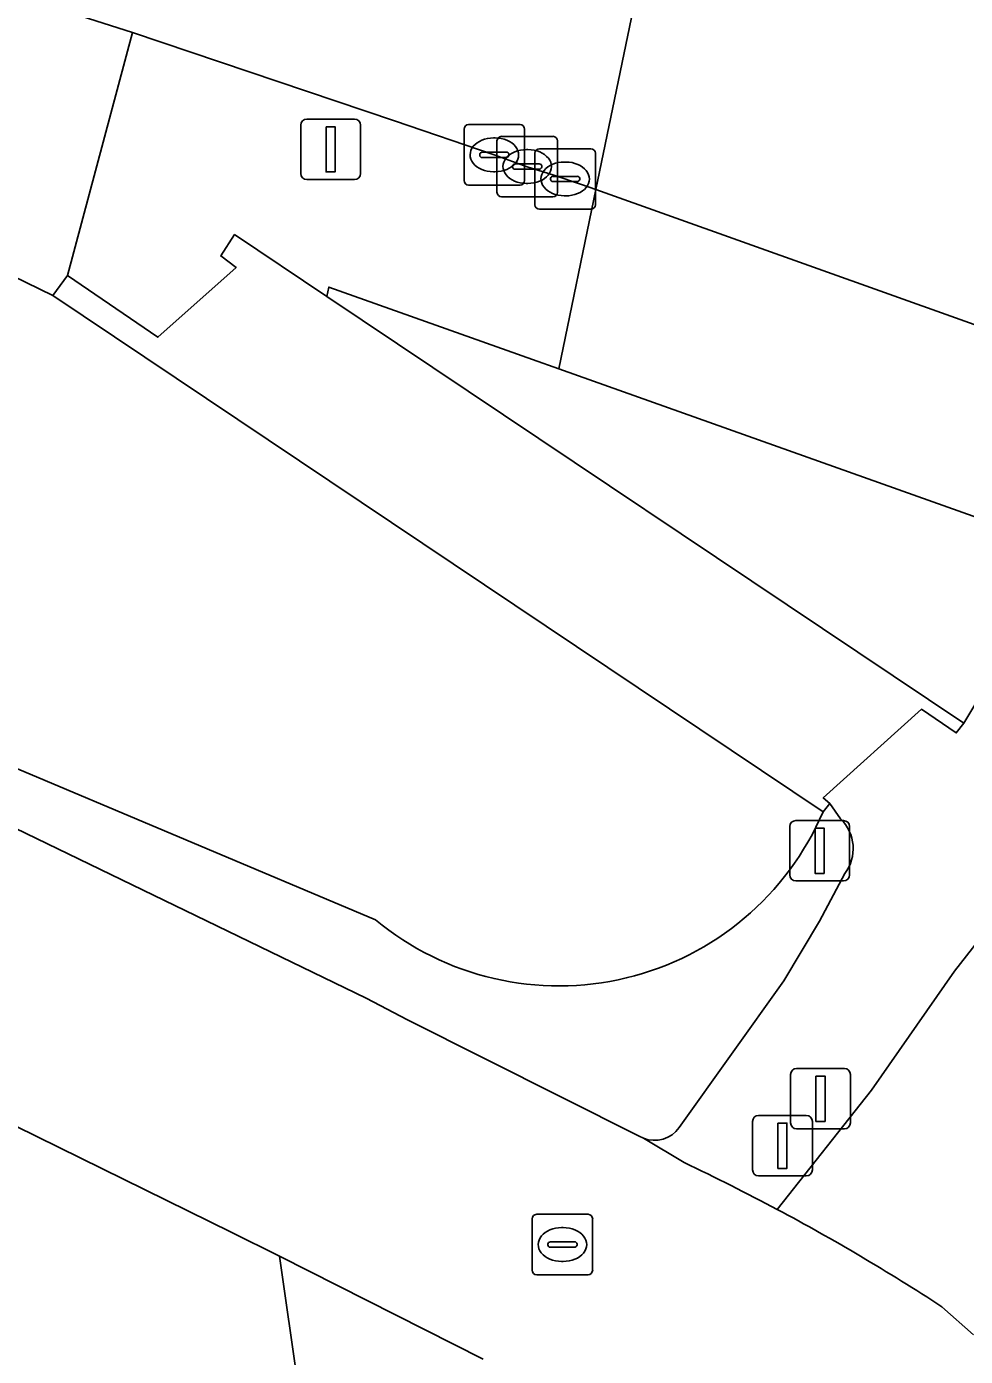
# Model space of a CAD drawing. Extents: x 155018 to 156648, y 383979 to 385733.
# Drawn here: x 155851.64 to 155867.18, y 385079.14 to 385101.15 of the extents above; entities that cross this region are included whole.
import ezdxf

# ---------------------------------------------------------------- set-up
doc = ezdxf.new("R2010")
doc.units = 0
for name, color, linetype in [('IMGEO_Berm_groen', 7, 'Continuous'), ('IMGEO_Dek', 7, 'Continuous'), ('IMGEO_Drukknoppaal', 7, 'Continuous'), ('IMGEO_Fietspad_gesloten', 7, 'Continuous'), ('IMGEO_Groenvoorziening', 7, 'Continuous'), ('IMGEO_Hek', 7, 'Continuous'), ('IMGEO_Kolk', 7, 'Continuous'), ('IMGEO_Lichtmast', 7, 'Continuous'), ('IMGEO_OVBaan_gesloten', 7, 'Continuous'), ('IMGEO_Rijbaan_lokaal_gesloten', 7, 'Continuous'), ('IMGEO_Rioolput', 7, 'Continuous'), ('IMGEO_Terreindeel_gesloten', 7, 'Continuous'), ('IMGEO_Verkeersregelinstallatiepaal', 7, 'Continuous'), ('IMGEO_Voetpad_gesloten', 7, 'Continuous'), ('IMGEO_Voetpad_op_trap', 7, 'Continuous'), ('IMGEO_Voetpad_open', 7, 'Continuous')]:
    doc.layers.add(name, color=color, linetype=linetype)

msp = doc.modelspace()

# ---------------------------------------------------------------- linework, layer by layer
at = {"layer": 'IMGEO_Berm_groen'}
for points in [[(155778.534, 385123.31), (155780.37, 385122.328), (155789.641, 385117.823), (155857.26, 385085.069), (155857.941, 385084.708), (155861.778, 385082.786), (155861.848, 385082.751)], [(155815.152, 385110.769), (155789.086, 385120.396), (155787.919, 385119.623), (155824.383, 385102.093), (155843.569, 385092.029), (155851.13, 385089.012), (155857.414, 385086.366)], [(155857.414, 385086.366), (155851.13, 385089.012), (155843.569, 385092.029), (155824.383, 385102.093), (155787.919, 385119.623), (155789.086, 385120.396), (155815.152, 385110.769), (155846.703, 385099.318), (155852.071, 385096.699), (155852.313, 385097.033), (155853.393, 385101.055), (155849.486, 385102.305), (155842.697, 385104.676), (155823.436, 385111.506), (155807.095, 385117.321), (155806.213, 385114.849), (155802.516, 385116.137), (155803.429, 385118.62)], [(155864.821, 385088.152), (155852.071, 385096.699), (155846.703, 385099.318), (155815.152, 385110.769)], [(155865.11, 385088.039), (155864.934, 385088.291), (155864.821, 385088.152)], [(155862.441, 385082.927), (155864.171, 385085.356), (155864.764, 385086.341), (155865.18, 385087.131)]]:
    msp.add_lwpolyline(points, dxfattribs=at)
for centre, radius, start, end in [((155860.45, 385090.026), 4.756, 230.3215, 336.7917), ((155860.45, 385090.026), 4.756, 230.3215, 336.7917), ((155864.634, 385087.546), 0.686, 322.8072, 46.0095), ((155862.033, 385083.214), 0.499, 248.2025, 324.8589)]:
    msp.add_arc(centre, radius, start, end, dxfattribs=at)
at = {"layer": 'IMGEO_Dek'}
msp.add_lwpolyline([(155894.416, 385096.56), (155885.855, 385099.685), (155881.564, 385101.251), (155878.867, 385102.214), (155875.475, 385103.424), (155871.444, 385104.863), (155862.98, 385107.883), (155862.396, 385104.903), (155861.06, 385098.456), (155860.448, 385095.487), (155868.874, 385092.49), (155872.992, 385091.025), (155876.411, 385089.809), (155878.914, 385088.918), (155883.325, 385087.35), (155886.887, 385086.083), (155892.169, 385084.049), (155892.799, 385083.806), (155899.131, 385081.128)], dxfattribs=at)
at = {"layer": 'IMGEO_Drukknoppaal'}
for p, q in [((155864.285, 385083.004), (155864.285, 385083.804)), ((155864.285, 385083.804), (155864.285, 385083.004)), ((155864.385, 385083.904), (155865.175, 385083.904)), ((155865.175, 385083.904), (155864.385, 385083.904)), ((155865.275, 385083.804), (155865.275, 385083.004)), ((155865.275, 385083.004), (155865.275, 385083.804)), ((155865.175, 385082.904), (155864.385, 385082.904)), ((155864.385, 385082.904), (155865.175, 385082.904))]:
    msp.add_line(p, q, dxfattribs=at)
msp.add_lwpolyline([(155864.705, 385083.779), (155864.855, 385083.779), (155864.855, 385083.029), (155864.705, 385083.029), (155864.705, 385083.779)], dxfattribs=at)
for centre, start, end in [((155864.385, 385083.804), 90, 180), ((155864.385, 385083.804), 90, 180), ((155865.175, 385083.804), 0, 90), ((155865.175, 385083.804), 360, 90), ((155864.385, 385083.004), 180, 270), ((155864.385, 385083.004), 180, 270), ((155865.175, 385083.004), 270, 0), ((155865.175, 385083.004), 270, 0)]:
    msp.add_arc(centre, 0.1, start, end, dxfattribs=at)
at = {"layer": 'IMGEO_Fietspad_gesloten'}
for points in [[(155857.856, 385077.187), (155856.131, 385078.637), (155855.825, 385080.799), (155855.025, 385081.195), (155844.685, 385086.285), (155827.141, 385094.733), (155815.026, 385100.583), (155801.122, 385107.314), (155788.991, 385113.134), (155781.591, 385116.723), (155781.316, 385116.131), (155778.571, 385117.343)], [(155866.995, 385085.514), (155865.625, 385083.548), (155864.065, 385081.571)], [(155866.789, 385079.961), (155867.312, 385079.494)]]:
    msp.add_lwpolyline(points, dxfattribs=at)
for centre, radius, start, end in [((155855.703, 385094.709), 14.562, 320.8456, 341.3332), ((155846.62, 385048.946), 36.996, 56.9641, 61.8661)]:
    msp.add_arc(centre, radius, start, end, dxfattribs=at)
at = {"layer": 'IMGEO_Groenvoorziening'}
msp.add_lwpolyline([(155859.194, 385079.093), (155855.825, 385080.799), (155856.131, 385078.637), (155857.856, 385077.187)], dxfattribs=at)
at = {"layer": 'IMGEO_Hek'}
for points in [[(155855.08, 385097.709), (155856.609, 385096.685)], [(155856.641, 385096.841), (155856.609, 385096.685)], [(155860.014, 385095.641), (155856.641, 385096.841)], [(155852.071, 385096.699), (155864.821, 385088.152)], [(155856.609, 385096.685), (155867.151, 385089.622)], [(155860.448, 385095.487), (155860.014, 385095.641)], [(155868.874, 385092.49), (155860.448, 385095.487)]]:
    msp.add_lwpolyline(points, dxfattribs=at)
at = {"layer": 'IMGEO_Kolk'}
for p, q in [((155858.88, 385098.604), (155858.88, 385099.456)), ((155858.955, 385099.53), (155859.807, 385099.53)), ((155859.881, 385099.456), (155859.881, 385098.604)), ((155859.368, 385099.31), (155859.393, 385099.31)), ((155859.424, 385098.41), (155859.424, 385099.262)), ((155859.499, 385099.336), (155860.351, 385099.336)), ((155860.425, 385099.262), (155860.425, 385098.41)), ((155859.139, 385099.024), (155859.139, 385099.036)), ((155859.577, 385098.987), (155859.179, 385098.987)), ((155859.182, 385099.073), (155859.58, 385099.073)), ((155859.623, 385099.036), (155859.623, 385099.024)), ((155859.912, 385099.116), (155859.937, 385099.116)), ((155860.052, 385098.205), (155860.052, 385099.057)), ((155860.127, 385099.131), (155860.979, 385099.131)), ((155861.053, 385099.057), (155861.053, 385098.205)), ((155859.683, 385098.83), (155859.683, 385098.842)), ((155860.121, 385098.793), (155859.723, 385098.793)), ((155859.726, 385098.879), (155860.124, 385098.879)), ((155860.167, 385098.842), (155860.167, 385098.83)), ((155860.54, 385098.911), (155860.565, 385098.911)), ((155859.391, 385098.75), (155859.366, 385098.75)), ((155859.935, 385098.556), (155859.91, 385098.556)), ((155860.311, 385098.625), (155860.311, 385098.637)), ((155860.749, 385098.588), (155860.351, 385098.588)), ((155860.354, 385098.674), (155860.752, 385098.674)), ((155860.795, 385098.637), (155860.795, 385098.625)), ((155859.807, 385098.53), (155858.955, 385098.53)), ((155860.351, 385098.336), (155859.499, 385098.336)), ((155860.563, 385098.351), (155860.538, 385098.351)), ((155860.979, 385098.131), (155860.127, 385098.131))]:
    msp.add_line(p, q, dxfattribs=at)
for points in [[(155858.88, 385098.604), (155858.88, 385099.456)], [(155858.955, 385099.53), (155859.807, 385099.53)], [(155859.881, 385099.456), (155859.881, 385098.604)], [(155859.424, 385098.41), (155859.424, 385099.262)], [(155859.499, 385099.336), (155860.351, 385099.336)], [(155860.425, 385099.262), (155860.425, 385098.41)], [(155860.052, 385098.205), (155860.052, 385099.057)], [(155860.127, 385099.131), (155860.979, 385099.131)], [(155861.053, 385099.057), (155861.053, 385098.205)], [(155859.807, 385098.53), (155858.955, 385098.53)], [(155860.351, 385098.336), (155859.499, 385098.336)], [(155860.979, 385098.131), (155860.127, 385098.131)]]:
    msp.add_lwpolyline(points, dxfattribs=at)
for centre, radius, start, end in [((155858.957, 385099.454), 0.0765, 91.552, 178.448), ((155858.957, 385099.454), 0.0765, 91.552, 178.448), ((155859.805, 385099.454), 0.0765, 1.552, 88.448), ((155859.805, 385099.454), 0.0765, 1.552, 88.448), ((155859.501, 385099.26), 0.0765, 91.552, 178.448), ((155859.501, 385099.26), 0.0765, 91.552, 178.448), ((155860.349, 385099.26), 0.0765, 1.552, 88.448), ((155860.349, 385099.26), 0.0765, 1.552, 88.448), ((155859.179, 385099.033), 0.0403, 85.8775, 175.7526), ((155859.176, 385099.023), 0.0366, 178.938, 274.7102), ((155859.58, 385099.03), 0.043, 264.8664, 352.4533), ((155859.584, 385099.035), 0.0386, 1.7309, 96.639), ((155860.129, 385099.055), 0.0765, 91.552, 178.448), ((155860.129, 385099.055), 0.0765, 91.552, 178.448), ((155860.977, 385099.055), 0.0765, 1.552, 88.448), ((155860.977, 385099.055), 0.0765, 1.552, 88.448), ((155859.723, 385098.839), 0.0403, 85.8775, 175.7526), ((155859.72, 385098.829), 0.0366, 178.938, 274.7102), ((155860.124, 385098.836), 0.043, 264.8664, 352.4533), ((155860.128, 385098.841), 0.0386, 1.7309, 96.639), ((155858.957, 385098.606), 0.0765, 181.552, 268.448), ((155858.957, 385098.606), 0.0765, 181.552, 268.448), ((155859.805, 385098.606), 0.0765, 271.552, 358.448), ((155859.805, 385098.606), 0.0765, 271.552, 358.448), ((155860.351, 385098.634), 0.0403, 85.8775, 175.7526), ((155860.348, 385098.624), 0.0366, 178.938, 274.7102), ((155860.752, 385098.631), 0.043, 264.8664, 352.4533), ((155860.756, 385098.636), 0.0386, 1.7309, 96.639), ((155859.501, 385098.412), 0.0765, 181.552, 268.448), ((155859.501, 385098.412), 0.0765, 181.552, 268.448), ((155860.349, 385098.412), 0.0765, 271.552, 358.448), ((155860.349, 385098.412), 0.0765, 271.552, 358.448), ((155860.129, 385098.207), 0.0765, 181.552, 268.448), ((155860.129, 385098.207), 0.0765, 181.552, 268.448), ((155860.977, 385098.207), 0.0765, 271.552, 358.448), ((155860.977, 385098.207), 0.0765, 271.552, 358.448)]:
    msp.add_arc(centre, radius, start, end, dxfattribs=at)
for centre, major_axis, ratio, start_param, end_param in [((155859.367, 385099.03), (-0.387, 0.002), 0.722429, 4.712389, 7.853982), ((155859.392, 385099.03), (-0.39, 0.002), 0.717154, 1.570796, 4.712389), ((155859.911, 385098.836), (-0.387, 0.002), 0.722429, 4.712389, 7.853982), ((155859.936, 385098.836), (-0.39, 0.002), 0.717154, 1.570796, 4.712389), ((155860.539, 385098.631), (-0.387, 0.002), 0.722429, 4.712389, 7.853982), ((155860.564, 385098.631), (-0.39, 0.002), 0.717154, 1.570796, 4.712389)]:
    msp.add_ellipse(centre, major_axis=major_axis, ratio=ratio, start_param=start_param, end_param=end_param, dxfattribs=at)
at = {"layer": 'IMGEO_Lichtmast'}
for p, q in [((155856.175, 385098.721), (155856.175, 385099.521)), ((155856.175, 385099.521), (155856.175, 385098.721)), ((155856.275, 385099.621), (155857.065, 385099.621)), ((155857.065, 385099.621), (155856.275, 385099.621)), ((155857.165, 385099.521), (155857.165, 385098.721)), ((155857.165, 385098.721), (155857.165, 385099.521)), ((155857.065, 385098.621), (155856.275, 385098.621)), ((155856.275, 385098.621), (155857.065, 385098.621)), ((155864.37, 385088.009), (155865.16, 385088.009)), ((155865.16, 385088.009), (155864.37, 385088.009)), ((155864.27, 385087.109), (155864.27, 385087.909)), ((155864.27, 385087.909), (155864.27, 385087.109)), ((155865.26, 385087.909), (155865.26, 385087.109)), ((155865.26, 385087.109), (155865.26, 385087.909)), ((155865.16, 385087.009), (155864.37, 385087.009)), ((155864.37, 385087.009), (155865.16, 385087.009))]:
    msp.add_line(p, q, dxfattribs=at)
for points in [[(155856.595, 385099.496), (155856.745, 385099.496), (155856.745, 385098.746), (155856.595, 385098.746), (155856.595, 385099.496)], [(155864.69, 385087.884), (155864.84, 385087.884), (155864.84, 385087.134), (155864.69, 385087.134), (155864.69, 385087.884)]]:
    msp.add_lwpolyline(points, dxfattribs=at)
for centre, start, end in [((155856.275, 385099.521), 90, 180), ((155856.275, 385099.521), 90, 180), ((155857.065, 385099.521), 0, 90), ((155857.065, 385099.521), 360, 90), ((155856.275, 385098.721), 180, 270), ((155856.275, 385098.721), 180, 270), ((155857.065, 385098.721), 270, 0), ((155857.065, 385098.721), 270, 0), ((155864.37, 385087.909), 90, 180), ((155864.37, 385087.909), 90, 180), ((155865.16, 385087.909), 0, 90), ((155865.16, 385087.909), 360, 90), ((155864.37, 385087.109), 180, 270), ((155864.37, 385087.109), 180, 270), ((155865.16, 385087.109), 270, 0), ((155865.16, 385087.109), 270, 0)]:
    msp.add_arc(centre, 0.1, start, end, dxfattribs=at)
at = {"layer": 'IMGEO_OVBaan_gesloten'}
for points in [[(155807.095, 385117.321), (155823.436, 385111.506), (155842.697, 385104.676), (155849.486, 385102.305), (155853.393, 385101.055), (155857.729, 385099.594), (155859.38, 385099.029), (155859.924, 385098.834), (155860.364, 385098.691), (155860.826, 385098.54), (155861.06, 385098.456), (155862.396, 385104.903), (155862.217, 385104.966), (155861.726, 385105.159), (155861.284, 385105.323), (155860.708, 385105.533), (155854.83, 385107.776), (155850.149, 385109.513), (155825.054, 385118.41), (155804.872, 385125.581)], [(155894.456, 385093.426), (155893.806, 385093.659), (155885.181, 385096.756), (155880.903, 385098.332), (155878.351, 385099.238), (155874.981, 385100.434), (155870.84, 385101.905), (155862.396, 385104.903), (155861.06, 385098.456), (155869.52, 385095.437), (155873.677, 385093.954), (155877.018, 385092.761), (155879.515, 385091.87), (155883.861, 385090.319), (155888.962, 385088.499), (155892.605, 385087.024), (155898.912, 385084.471)]]:
    msp.add_lwpolyline(points, dxfattribs=at)
at = {"layer": 'IMGEO_Rijbaan_lokaal_gesloten'}
for points in [[(155778.883, 385118.017), (155781.591, 385116.723), (155788.991, 385113.134), (155801.122, 385107.314), (155815.026, 385100.583), (155827.141, 385094.733), (155844.685, 385086.285), (155855.025, 385081.195), (155855.825, 385080.799), (155859.194, 385079.093)], [(155862.525, 385082.346), (155861.848, 385082.751), (155861.778, 385082.786), (155857.941, 385084.708), (155857.26, 385085.069), (155789.641, 385117.823)], [(155867.312, 385079.494), (155866.789, 385079.961)]]:
    msp.add_lwpolyline(points, dxfattribs=at)
for centre, radius, start, end in [((155845.512, 385046.623), 39.567, 62.038, 64.5347), ((155846.62, 385048.946), 36.996, 56.9641, 61.8661)]:
    msp.add_arc(centre, radius, start, end, dxfattribs=at)
at = {"layer": 'IMGEO_Rioolput'}
for p, q in [((155860.007, 385080.564), (155860.007, 385081.416)), ((155860.082, 385081.49), (155860.934, 385081.49)), ((155861.008, 385081.416), (155861.008, 385080.564)), ((155860.495, 385081.27), (155860.52, 385081.27)), ((155860.266, 385080.984), (155860.266, 385080.996)), ((155860.704, 385080.947), (155860.306, 385080.947)), ((155860.309, 385081.033), (155860.707, 385081.033)), ((155860.75, 385080.996), (155860.75, 385080.984)), ((155860.518, 385080.71), (155860.493, 385080.71)), ((155860.934, 385080.49), (155860.082, 385080.49))]:
    msp.add_line(p, q, dxfattribs=at)
for points in [[(155860.007, 385080.564), (155860.007, 385081.416)], [(155860.082, 385081.49), (155860.934, 385081.49)], [(155861.008, 385081.416), (155861.008, 385080.564)], [(155860.934, 385080.49), (155860.082, 385080.49)]]:
    msp.add_lwpolyline(points, dxfattribs=at)
for centre, radius, start, end in [((155860.084, 385081.414), 0.0765, 91.552, 178.448), ((155860.084, 385081.414), 0.0765, 91.552, 178.448), ((155860.932, 385081.414), 0.0765, 1.552, 88.448), ((155860.932, 385081.414), 0.0765, 1.552, 88.448), ((155860.306, 385080.993), 0.0403, 85.8775, 175.7526), ((155860.303, 385080.983), 0.0366, 178.938, 274.7102), ((155860.707, 385080.99), 0.043, 264.8664, 352.4533), ((155860.711, 385080.995), 0.0386, 1.7309, 96.639), ((155860.084, 385080.566), 0.0765, 181.552, 268.448), ((155860.084, 385080.566), 0.0765, 181.552, 268.448), ((155860.932, 385080.566), 0.0765, 271.552, 358.448), ((155860.932, 385080.566), 0.0765, 271.552, 358.448)]:
    msp.add_arc(centre, radius, start, end, dxfattribs=at)
for centre, major_axis, ratio, start_param, end_param in [((155860.494, 385080.99), (-0.387, 0.002), 0.722429, 4.712389, 7.853982), ((155860.519, 385080.99), (-0.39, 0.002), 0.717154, 1.570796, 4.712389)]:
    msp.add_ellipse(centre, major_axis=major_axis, ratio=ratio, start_param=start_param, end_param=end_param, dxfattribs=at)
at = {"layer": 'IMGEO_Terreindeel_gesloten'}
msp.add_lwpolyline([(155870.84, 385101.905), (155871.374, 385104.518), (155871.444, 385104.863), (155871.877, 385108.152), (155859.276, 385109.315), (155862.58, 385108.026), (155862.98, 385107.883), (155862.396, 385104.903), (155861.06, 385098.456), (155860.448, 385095.487), (155860.014, 385095.641), (155856.641, 385096.841), (155856.609, 385096.685), (155867.151, 385089.622), (155868.874, 385092.49), (155868.95, 385092.836), (155869.52, 385095.437)], close=True, dxfattribs=at)
at = {"layer": 'IMGEO_Verkeersregelinstallatiepaal'}
for p, q in [((155863.655, 385082.226), (155863.655, 385083.026)), ((155863.655, 385083.026), (155863.655, 385082.226)), ((155863.755, 385083.126), (155864.545, 385083.126)), ((155864.545, 385083.126), (155863.755, 385083.126)), ((155864.645, 385083.026), (155864.645, 385082.226)), ((155864.645, 385082.226), (155864.645, 385083.026)), ((155864.545, 385082.126), (155863.755, 385082.126)), ((155863.755, 385082.126), (155864.545, 385082.126))]:
    msp.add_line(p, q, dxfattribs=at)
msp.add_lwpolyline([(155864.075, 385083.001), (155864.225, 385083.001), (155864.225, 385082.251), (155864.075, 385082.251), (155864.075, 385083.001)], dxfattribs=at)
for centre, start, end in [((155863.755, 385083.026), 90, 180), ((155863.755, 385083.026), 90, 180), ((155864.545, 385083.026), 0, 90), ((155864.545, 385083.026), 360, 90), ((155863.755, 385082.226), 180, 270), ((155863.755, 385082.226), 180, 270), ((155864.545, 385082.226), 270, 0), ((155864.545, 385082.226), 270, 0)]:
    msp.add_arc(centre, 0.1, start, end, dxfattribs=at)
at = {"layer": 'IMGEO_Voetpad_gesloten'}
msp.add_lwpolyline([(155861.06, 385098.456), (155860.826, 385098.54), (155860.364, 385098.691), (155859.924, 385098.834), (155859.38, 385099.029), (155857.729, 385099.594), (155853.393, 385101.055), (155852.313, 385097.033), (155853.813, 385096.009), (155855.106, 385097.167), (155854.853, 385097.357), (155855.08, 385097.709), (155856.609, 385096.685), (155856.641, 385096.841), (155860.014, 385095.641), (155860.448, 385095.487)], close=True, dxfattribs=at)
msp.add_lwpolyline([(155898.912, 385084.471), (155892.605, 385087.024), (155888.962, 385088.499), (155883.861, 385090.319), (155879.515, 385091.87), (155877.018, 385092.761), (155873.677, 385093.954), (155869.52, 385095.437), (155861.06, 385098.456), (155860.448, 385095.487), (155868.874, 385092.49), (155872.992, 385091.025), (155876.411, 385089.809), (155878.914, 385088.918), (155883.325, 385087.35), (155886.887, 385086.083), (155892.169, 385084.049), (155892.799, 385083.806), (155899.131, 385081.128)], dxfattribs=at)
at = {"layer": 'IMGEO_Voetpad_op_trap'}
msp.add_lwpolyline([(155856.609, 385096.685), (155855.08, 385097.709), (155854.853, 385097.357), (155855.106, 385097.167), (155853.813, 385096.009), (155852.313, 385097.033), (155852.071, 385096.699), (155864.821, 385088.152), (155864.934, 385088.291), (155864.826, 385088.383), (155866.449, 385089.852), (155867.028, 385089.46), (155867.151, 385089.622)], close=True, dxfattribs=at)
at = {"layer": 'IMGEO_Voetpad_open'}
for points in [[(155871.17, 385110.634), (155870.989, 385110.626), (155870.994, 385110.594), (155870.867, 385110.589), (155871.213, 385108.433), (155871.891, 385108.365), (155871.877, 385108.152), (155871.444, 385104.863), (155871.374, 385104.518), (155870.84, 385101.905), (155869.52, 385095.437), (155868.95, 385092.836), (155868.874, 385092.49), (155867.151, 385089.622), (155867.028, 385089.46), (155866.449, 385089.852), (155864.826, 385088.383), (155864.934, 385088.291), (155865.11, 385088.039)], [(155865.18, 385087.131), (155864.764, 385086.341), (155864.171, 385085.356), (155862.441, 385082.927)], [(155864.065, 385081.571), (155865.625, 385083.548), (155866.995, 385085.514)], [(155861.848, 385082.751), (155862.525, 385082.346)]]:
    msp.add_lwpolyline(points, dxfattribs=at)
for centre, radius, start, end in [((155855.703, 385094.709), 14.562, 320.8456, 341.3332), ((155864.634, 385087.546), 0.686, 322.8072, 46.0095), ((155862.033, 385083.214), 0.499, 248.2025, 324.8589), ((155845.512, 385046.623), 39.567, 62.038, 64.5347)]:
    msp.add_arc(centre, radius, start, end, dxfattribs=at)

doc.saveas('drawing.dxf')
